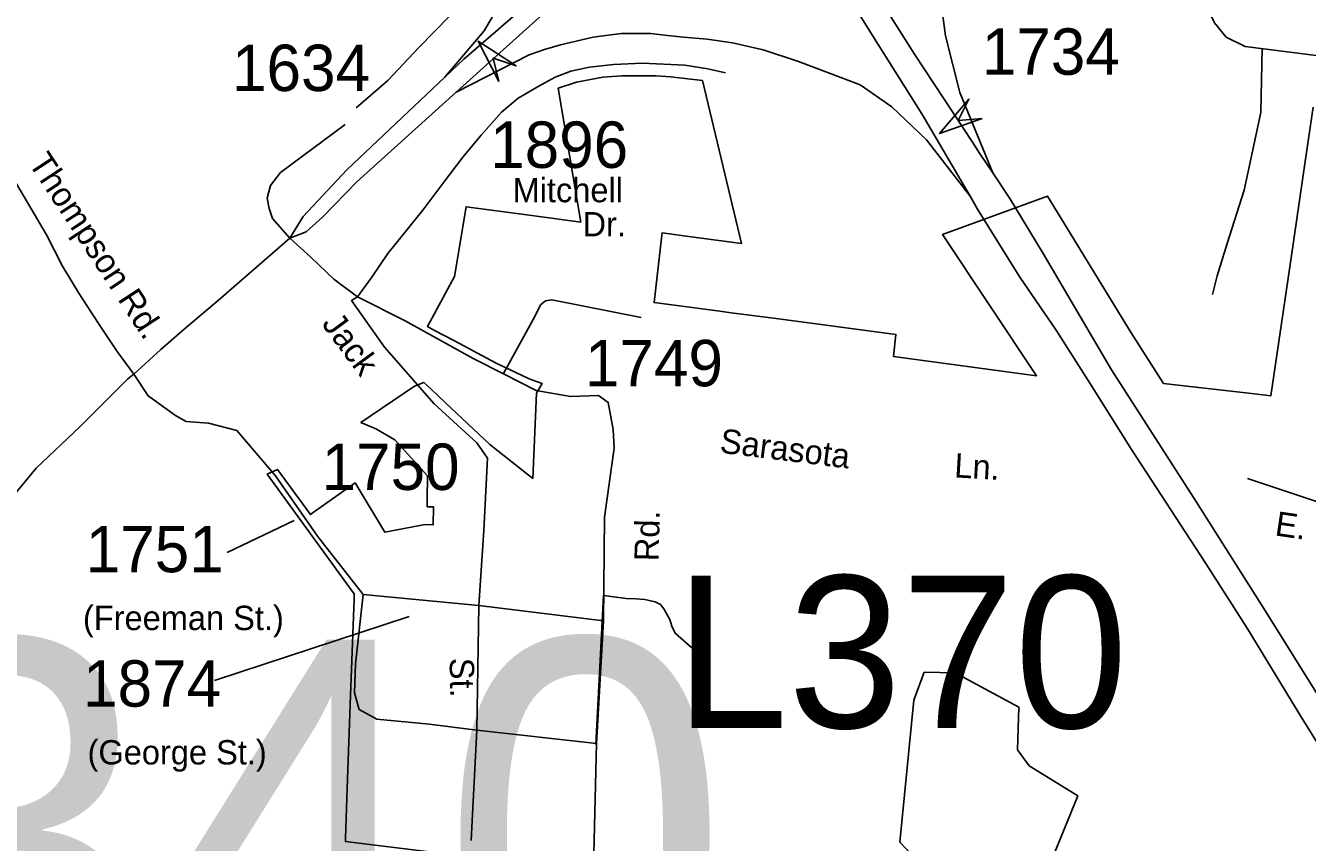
# Model space of a CAD drawing. Extents: x 884530 to 1028605, y 526725 to 653634.
# Drawn here: x 972328 to 975781, y 594076 to 596276 of the extents above; entities that cross this region are included whole.
import ezdxf

# ---------------------------------------------------------------- set-up
doc = ezdxf.new("R2010")
doc.units = 0
for name, color, linetype in [('Exist Boundary Political City Limit New', 7, 'Continuous'), ('Exist Hydrographic Bay Label', 7, 'Continuous'), ('Exist Road Non-System Structure Non-Sys Other Number Label', 7, 'Continuous'), ('Exist Road Non-System Type 51', 7, 'Continuous'), ('Exist Road Non-System Type 51 Label', 7, 'Continuous'), ('Exist Road Primary Interstate Divided Center Attributed', 7, 'Continuous'), ('Exist Road Primary Interstate Ramp 1 Lane Attributed', 7, 'Continuous'), ('Exist Road Primary Interstate Structure Cantilever Sign Number Label', 7, 'Continuous'), ('Exist Road Primary Interstate Structure Ovrhead Sign Attributed CELL', 7, 'Continuous'), ('Exist Road Primary US Divided Attributed', 7, 'Continuous'), ('Exist Road Primary US Service Attributed', 7, 'Continuous'), ('Exist Road Primary US UnDivided 4 Lane Attributed', 7, 'Continuous'), ('Exist Road Secondary Type 51 Attributed', 7, 'Continuous'), ('Exist Road Secondary Type 51 Label', 7, 'Continuous'), ('Exist Road Secondary Type 51 Number Label', 7, 'Continuous'), ('Map Preparation Boundary City Limit Buffer Line', 7, 'Continuous')]:
    doc.layers.add(name, color=color, linetype=linetype)

msp = doc.modelspace()

# ---------------------------------------------------------------- linework, layer by layer
at = {"layer": 'Exist Boundary Political City Limit New'}
msp.add_lwpolyline([(973809.3, 594002.4), (973189.4, 594078.6), (973189.8, 594087.3), (973194.6, 594222.2), (973203.5, 594471.5), (973212.8, 594731.6), (973213.3, 594745.2), (973200.9, 594762.3), (972978.9, 595068.2), (973006.9, 595080.6), (973095, 594959.2), (973102.8, 594964.7), (973215.7, 595044.2), (973295.8, 594911.6), (973404.4, 594932.2), (973425.8, 594931.1), (973427.2, 594979.5), (973409.5, 594980.2), (973409.8, 595000), (973410.8, 595063.7), (973322.9, 595160.8), (973272.9, 595189.1), (973269.6, 595190.9), (973231, 595206.9), (973375.4, 595304.6), (973401, 595314.9), (973419.6, 595297.4), (973459.4, 595260.1), (973578.7, 595148.2), (973600.2, 595131.1), (973694.1, 595056.6), (973704.4, 595285.9), (973719.2, 595312.5), (973691.8, 595322.2), (973683.1, 595325.4), (973595.6, 595366.5), (973483.2, 595426.7), (973429.9, 595455.2), (973411, 595465.3), (973483.2, 595600.5), (973514.4, 595788.2), (973678.6, 595766.3), (973823.4, 595747.1), (973763.1, 596107.4), (973811.9, 596124.3), (973883.1, 596137.2), (973934.3, 596140.9), (973970.3, 596141.1), (974026.8, 596141.4), (974065.6, 596138), (974151.4, 596128.1), (974256.8, 595689.4), (974121.1, 595707.4), (974042.8, 595717.9), (974041.2, 595703.9), (974021.1, 595530.1), (974198.2, 595506.9), (974228.4, 595502.9), (974350.3, 595486.9), (974672.8, 595444.6), (974665.8, 595385), (975051.9, 595332.9), (974798.4, 595713.2), (975080.7, 595817.1), (975306.8, 595448.5), (975393.8, 595312.6), (975639.2, 595284.2), (975682.9, 595279.1), (975737.6, 595650.6), (975775.8, 595910.2), (975797.3, 596056.6)], dxfattribs=at)
at = {"layer": 'Exist Hydrographic Bay Label'}
msp.add_lwpolyline([(974888.2, 593980.1), (975022.5, 594006.9), (975099, 594044.8), (975162.6, 594201), (975032, 594282.5), (975000.2, 594325.7), (975004.2, 594440.5), (974832.3, 594532.6), (974748.9, 594534.3), (974721.3, 594459.3), (974683, 594076.1), (974715.2, 594042.7), (974888.2, 593980.1)], dxfattribs=at)
at = {"layer": 'Exist Road Non-System Type 51'}
for p, q in [((973884.5, 594740.7), (973880.9, 594670.6)), ((973880.9, 594670.6), (973864.4, 594339.3))]:
    msp.add_line(p, q, dxfattribs=at)
for points in [[(973218.1, 596055), (973303.9, 596128.1), (973387.2, 596217.5), (973470.4, 596302.9)], [(975659.1, 596215.1), (975655.5, 596042.3), (975611.4, 595833.1), (975565.3, 595689.7), (975538, 595602.1), (975525.5, 595552.2)], [(973615.1, 595339.2), (973700.8, 595494.2), (973715, 595523.7), (973728.3, 595535), (973746, 595538), (973986.4, 595490.1)], [(976072.9, 594905.7), (975619.7, 595056.2)], [(973884.5, 594740.7), (973945.9, 594733.3), (973971.8, 594732.4), (973996, 594730.7), (974023.8, 594723.7), (974038.2, 594716.9), (974047.7, 594704.8), (974063.3, 594676.3), (974069.3, 594658.2), (974078, 594639.2), (974115.9, 594606.4), (974139.3, 594587.4)]]:
    msp.add_lwpolyline(points, dxfattribs=at)
at = {"layer": 'Exist Road Primary Interstate Divided Center Attributed'}
for points in [[(974933.4, 595879.6), (974897.9, 595932.7), (974879, 595962.2), (974722.4, 596199.7), (974580.3, 596425.5), (974445.5, 596648.3), (974376.5, 596761.4), (974373.9, 596765.5)], [(974364.4, 596635.9), (974403.4, 596572.1), (974499.2, 596427.1), (974610, 596250.1), (974742.3, 596038.4), (974872.6, 595816.4)], [(977276, 592115), (977115.3, 592372), (977076.3, 592433.9), (976896.2, 592728.4), (976635.7, 593149.7), (976499.5, 593368.5), (976376.6, 593552.8), (976184.8, 593871.5), (976023.6, 594123), (975822.1, 594453.2), (975668.6, 594698.9), (975482.4, 594992.6), (975253.8, 595349.1), (975069.8, 595662.6), (974979.7, 595810.5), (974933.4, 595879.6)], [(974872.6, 595816.4), (974892.7, 595782.1), (975006.8, 595598.5), (975104.4, 595456.2), (975196.9, 595310.7), (975307.7, 595134.5), (975507.4, 594827.5), (975618.7, 594652.8), (975762.6, 594416.7), (975943, 594126.8), (976081.1, 593902.2), (976286.5, 593573.9), (976401.6, 593385.8), (976568.5, 593124.7), (976848.7, 592679.3), (976995.2, 592438.7), (977059.2, 592332.5), (977210.3, 592097)]]:
    msp.add_lwpolyline(points, dxfattribs=at)
at = {"layer": 'Exist Road Primary Interstate Ramp 1 Lane Attributed'}
for points in [[(973508.1, 597812.3), (973605.8, 597676.1), (973653.9, 597611.5), (973686.7, 597542.6), (973726, 597449.7), (973749.5, 597363.3), (973754.3, 597285.1), (973762.6, 597191.8), (973747.5, 597037.6), (973733.9, 596936.3), (973714.4, 596753.7), (973699.5, 596613.6), (973666.9, 596459.7), (973602.6, 596329.7), (973562.9, 596262.1), (973457.3, 596137.4)], [(974933.4, 595879.6), (974844.7, 596096), (974806.2, 596249.2), (974792.5, 596351), (974786.5, 596426.9), (974792.5, 596515), (974799.6, 596610.5), (974810.9, 596702.3), (974823.9, 596793.9), (974833.9, 596884.7), (974830.9, 596973.3), (974837.8, 597069.7), (974869.4, 597184.4), (974905, 597279.8), (974948.6, 597356.6), (974966.1, 597393.3), (975122.9, 597574.2)], [(973488, 596096.6), (973684.2, 596197.6), (973725.7, 596212.2), (973768.6, 596224.4), (973857.4, 596245.2), (973932.1, 596254.7), (974012, 596254.7), (974057, 596249.7), (974100.3, 596245.6), (974164.4, 596240.2), (974232, 596229.8), (974315.4, 596210.9), (974410.4, 596179.6), (974491.4, 596148.8), (974576.6, 596116.8), (974662, 596057.7), (974755, 595969), (974872.6, 595816.4)]]:
    msp.add_lwpolyline(points, dxfattribs=at)
at = {"layer": 'Exist Road Primary Interstate Structure Ovrhead Sign Attributed CELL'}
for points in [[(973602.5, 596125.6), (973547, 596234.1), (973649.4, 596167.9), (973587.9, 596188.9)], [(974905.1, 596026.4), (974790.1, 595986), (974869.5, 596078.5), (974840.4, 596020.4)]]:
    msp.add_lwpolyline(points, close=True, dxfattribs=at)
at = {"layer": 'Exist Road Primary US Divided Attributed'}
for points in [[(974158.8, 596764.5), (974089.2, 596698.9), (973903.9, 596543.2), (973706.6, 596358.3), (973508.6, 596186), (973457.3, 596137.4)], [(973488, 596096.6), (973587.5, 596186.5), (973791.5, 596370.8), (973921.4, 596498.2), (974061.8, 596628.9), (974189.9, 596736.6)], [(973457.3, 596137.4), (973193.1, 595887.5), (973075.2, 595761.7), (973039.7, 595704.1)], [(973039.7, 595704.1), (973084.1, 595720.3), (973127.7, 595760.2), (973220.5, 595855), (973488, 596096.6)]]:
    msp.add_lwpolyline(points, dxfattribs=at)
at = {"layer": 'Exist Road Primary US Service Attributed'}
msp.add_lwpolyline([(973039.7, 595704.1), (972993.2, 595756.6), (972983.6, 595783.2), (972978.4, 595811.3), (972987.3, 595846), (973014.6, 595880.8), (973188.8, 596009.5)], dxfattribs=at)
at = {"layer": 'Exist Road Primary US UnDivided 4 Lane Attributed'}
for points in [[(972619, 595337.1), (972692, 595403.7), (972754.6, 595458.5), (972847.4, 595536.4), (973039.7, 595704.1)], [(972293.7, 595007.8), (972356.3, 595083.7), (972474, 595195.4), (972603.2, 595324.9), (972619, 595337.1)]]:
    msp.add_lwpolyline(points, dxfattribs=at)
at = {"layer": 'Exist Road Secondary Type 51 Attributed'}
for points in [[(975500.1, 596348.5), (975530.9, 596284.2), (975562.9, 596245.6), (975613.6, 596220.3), (975854.5, 596189.1), (976042.8, 596183.8), (976268.1, 596163.4), (976573.7, 596150.6), (976995.2, 596133), (977383, 596117.6), (977758, 596115), (977912.1, 596130.5), (978063.7, 596158.7), (978166.4, 596176.7), (978294.8, 596187)], [(973221.6, 595545.9), (973261, 595598.3), (973304, 595662.3), (973397.7, 595778.7), (973454.6, 595854.9), (973506, 595922.2), (973554.8, 595981.3), (973610.2, 596043.4), (973655.2, 596081.1), (973709, 596112.1), (973755, 596137.3), (973796.4, 596153.6), (973847.4, 596163.9), (973911.6, 596171.3), (973990.3, 596175), (974104, 596169.3), (974166.2, 596159.5), (974213.3, 596149.3)], [(972619, 595337.1), (972574.4, 595398.5), (972524.3, 595473.7), (972471.1, 595555.2), (972427.5, 595628.7), (972383.7, 595713), (972341.9, 595784.1), (972294.6, 595864.9), (972269.7, 595907.4), (972246, 595943.6), (972232, 595970.4), (972223.2, 595987.4)], [(973039.7, 595704.1), (973097.4, 595651.6), (973158.3, 595593.1), (973221.6, 595545.9)], [(973221.6, 595545.9), (973206.2, 595535.4)], [(973206.2, 595535.4), (973294.9, 595409.6), (973428.6, 595257.5), (973543.9, 595152.5), (973572.7, 595110.6), (973562.2, 594916.5), (973549.1, 594714.5)], [(973221.6, 595545.9), (973350.1, 595480.8), (973533.4, 595379.4), (973617.2, 595337.5), (973703.7, 595292.9), (973795.5, 595277.1), (973871.5, 595279.8), (973897.7, 595261.4), (973910.8, 595187.9), (973913.4, 595138.1), (973887.2, 594951.9), (973884.7, 594672.5)], [(972619, 595337.1), (972657.9, 595278.5), (972731.3, 595226), (972760.2, 595209.5), (972820.4, 595205), (972897.1, 595185.4), (973001.3, 595063.4), (973114, 594900.7), (973237.2, 594743.3)], [(973237.2, 594743.3), (973216.2, 594557.1), (973213.6, 594478.4), (973226.7, 594433.8), (973273.9, 594407.6), (973415.4, 594394.5), (973543.9, 594378.7)], [(973549.1, 594714.5), (973237.2, 594743.3)], [(973549.1, 594714.5), (973543.9, 594378.7)], [(973884.7, 594672.5), (973549.1, 594714.5)], [(973884.7, 594672.5), (973866.3, 594342)], [(973543.9, 594378.7), (973528.1, 594080.6)], [(973543.9, 594378.7), (973866.3, 594342)], [(973866.3, 594342), (973858.3, 594007.1)]]:
    msp.add_lwpolyline(points, dxfattribs=at)
at = {"layer": 'Exist Road Secondary Type 51 Number Label'}
for points in [[(973051.5, 594942.8), (972870.9, 594856.7)], [(973361.1, 594684.6), (972836.5, 594512.5)]]:
    msp.add_lwpolyline(points, dxfattribs=at)
at = {"layer": 'Map Preparation Boundary City Limit Buffer Line'}
msp.add_lwpolyline([(973809.3, 594002.4), (973189.4, 594078.6), (973189.8, 594087.3), (973194.6, 594222.2), (973203.5, 594471.5), (973212.8, 594731.6), (973213.3, 594745.2), (973200.9, 594762.3), (972978.9, 595068.2), (973006.9, 595080.6), (973095, 594959.2), (973102.8, 594964.7), (973215.7, 595044.2), (973295.8, 594911.6), (973404.4, 594932.2), (973425.8, 594931.1), (973427.2, 594979.5), (973409.5, 594980.2), (973409.8, 595000), (973410.8, 595063.7), (973322.9, 595160.8), (973272.9, 595189.1), (973269.6, 595190.9), (973231, 595206.9), (973375.4, 595304.6), (973401, 595314.9), (973419.6, 595297.4), (973459.4, 595260.1), (973578.7, 595148.2), (973600.2, 595131.1), (973694.1, 595056.6), (973704.4, 595285.9), (973719.2, 595312.5), (973691.8, 595322.2), (973683.1, 595325.4), (973595.6, 595366.5), (973483.2, 595426.7), (973429.9, 595455.2), (973411, 595465.3), (973483.2, 595600.5), (973514.4, 595788.2), (973678.6, 595766.3), (973823.4, 595747.1), (973763.1, 596107.4), (973811.9, 596124.3), (973883.1, 596137.2), (973934.3, 596140.9), (973970.3, 596141.1), (974026.8, 596141.4), (974065.6, 596138), (974151.4, 596128.1), (974256.8, 595689.4), (974121.1, 595707.4), (974042.8, 595717.9), (974041.2, 595703.9), (974021.1, 595530.1), (974198.2, 595506.9), (974228.4, 595502.9), (974350.3, 595486.9), (974672.8, 595444.6), (974665.8, 595385), (975051.9, 595332.9), (974798.4, 595713.2), (975080.7, 595817.1), (975306.8, 595448.5), (975393.8, 595312.6), (975639.2, 595284.2), (975682.9, 595279.1), (975737.6, 595650.6), (975775.8, 595910.2), (975797.3, 596056.6)], dxfattribs=at)

# ---------------------------------------------------------------- texts
at = {"layer": 'Exist Road Non-System Structure Non-Sys Other Number Label'}
msp.add_text('J340', height=1049.86, dxfattribs=at).set_placement((971181.3, 593572.3))
at = {"layer": 'Exist Road Non-System Type 51 Label'}
for s, rotation, p in [('Sarasota', 352.9696, (974196.1, 595126)), ('Ln.', 356.7852, (974828.8, 595059.3))]:
    msp.add_text(s, height=65.62, rotation=rotation, dxfattribs=at).set_placement(p)
at = {"layer": 'Exist Road Primary Interstate Structure Cantilever Sign Number Label'}
msp.add_text('L370', height=410.1, dxfattribs=at).set_placement((974077.3, 594384.3))
at = {"layer": 'Exist Road Secondary Type 51 Label'}
for s, height, rotation, p in [('Thompson Rd.', 65.617, 303.2619, (972333.5, 595906.6)), ('Jack', 65.62, 306.4545, (973123.6, 595472.4)), ('E.', 65.62, 351.565, (975691.6, 594903.3)), ('Rd.', 65.62, 88.7182, (974033.5, 594832.9)), ('St.', 65.62, 270.9582, (973470.2, 594572.7))]:
    msp.add_text(s, height=height, rotation=rotation, dxfattribs=at).set_placement(p)
for s, height, p in [('Mitchell', 65.62, (973639.8, 595800.4)), ('Dr.', 65.62, (973828.3, 595708.5)), ('(Freeman St.)', 65.617, (972482.3, 594647.8)), ('(George St.)', 65.617, (972494.7, 594285.8))]:
    msp.add_text(s, height=height, dxfattribs=at).set_placement(p)
at = {"layer": 'Exist Road Secondary Type 51 Number Label'}
for s, p in [('1734', (974904.2, 596143.9)), ('1634', (972884, 596100)), ('1896', (973579.5, 595893)), ('1749', (973834.8, 595304.7)), ('1750', (973125.2, 595025.4)), ('1751', (972489.7, 594803.7)), ('1874', (972482.6, 594441.6))]:
    msp.add_text(s, height=125, dxfattribs=at).set_placement(p)

doc.saveas('drawing.dxf')
